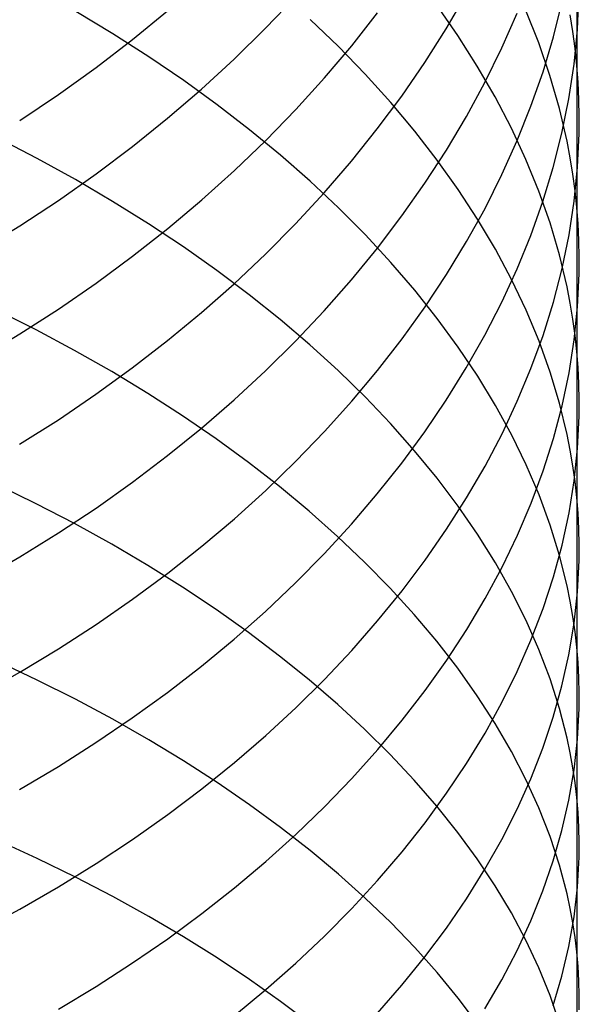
# Model space of a CAD drawing. Extents: x -383 to 1849, y -1185 to -529.
# Tile 372 of 656: x 260.09 to 265.31, y -964.41 to -955.24. Entities that reach past the tile are written whole.
import ezdxf

# ---------------------------------------------------------------- set-up
doc = ezdxf.new("R2010")
doc.units = 0
doc.layers.add('PREDEFINITO', color=7, linetype='CONTINUOUS')

msp = doc.modelspace()

# ---------------------------------------------------------------- linework, layer by layer
at = {"layer": 'PREDEFINITO'}
for p, q in [((265.2855, -954.3638, 640.5912), (265.2859, -955.6688, 641.7798)), ((262.3849, -955.3222, 627.6179), (262.6648, -955.0286, 627.8961)), ((264.0692, -955.3267, 632.1018), (264.2556, -955.007, 632.4266)), ((265.2912, -955.3332, 639.4974), (265.3065, -955.0101, 639.8623)), ((264.176, -955.3889, 647.8113), (263.9801, -955.1079, 648.1636)), ((265.0671, -955.4021, 636.8567), (265.1479, -955.076, 637.2125)), ((260.9621, -955.3728, 654.073), (260.6157, -955.1645, 654.3509)), ((261.1443, -955.4266, 625.3909), (261.4721, -955.1581, 625.6372)), ((263.0633, -955.4925, 650.7256), (262.7997, -955.2391, 651.0543)), ((263.1881, -955.4845, 629.6631), (263.4294, -955.1785, 629.9635)), ((264.5862, -955.5053, 634.2846), (264.7288, -955.1815, 634.6257)), ((264.931, -955.4587, 644.8114), (264.8107, -955.1569, 645.1771)), ((265.2489, -955.3533, 642.1494), (265.2239, -955.1958, 642.3337)), ((262.0928, -955.6088, 627.3459), (262.3849, -955.3222, 627.6179)), ((263.8686, -955.6421, 631.781), (264.0692, -955.3267, 632.1018)), ((265.2592, -955.6558, 639.1325), (265.2912, -955.3332, 639.4974)), ((261.2977, -955.5875, 653.7859), (260.9621, -955.3728, 654.073)), ((264.3575, -955.6732, 647.4544), (264.176, -955.3889, 647.8113)), ((264.9705, -955.7264, 636.5026), (265.0671, -955.4021, 636.8567)), ((265.2696, -955.511, 641.9648), (265.2489, -955.3533, 642.1494)), ((260.8051, -955.6865, 625.152), (261.1443, -955.4266, 625.3909)), ((262.9336, -955.7847, 629.3679), (263.1881, -955.4845, 629.6631)), ((263.3139, -955.7506, 650.3905), (263.0633, -955.4925, 650.7256)), ((264.4287, -955.8259, 633.9465), (264.5862, -955.5053, 634.2846)), ((265.0354, -955.7623, 644.443), (264.931, -955.4587, 644.8114)), ((265.2859, -955.6688, 641.7798), (265.2696, -955.511, 641.9648)), ((261.622, -955.8083, 653.4902), (261.2977, -955.5875, 653.7859)), ((261.7884, -955.8881, 627.0804), (262.0928, -955.6088, 627.3459)), ((260.4548, -955.9376, 624.9207), (260.8051, -955.6865, 625.152)), ((263.6543, -955.9528, 631.4645), (263.8686, -955.6421, 631.781)), ((264.5241, -955.9605, 647.0933), (264.3575, -955.6732, 647.4544)), ((265.2106, -955.9775, 638.7682), (265.2592, -955.6558, 639.1325)), ((265.2978, -955.8267, 641.5947), (265.2859, -955.6688, 641.7798)), ((265.2859, -955.6688, 641.7798), (265.2861, -958.3313, 644.0966)), ((262.6663, -956.0788, 629.0783), (262.9336, -955.7847, 629.3679)), ((263.5512, -956.013, 650.0492), (263.3139, -955.7506, 650.3905)), ((264.8583, -956.0485, 636.1504), (264.9705, -955.7264, 636.5026)), ((265.1233, -956.0674, 644.0723), (265.0354, -955.7623, 644.443)), ((261.9348, -956.0349, 653.1861), (261.622, -955.8083, 653.4902)), ((264.2566, -956.143, 633.6118), (264.4287, -955.8259, 633.9465)), ((265.3054, -955.9847, 641.4093), (265.2978, -955.8267, 641.5947)), ((260.0937, -956.1793, 624.6975), (260.4548, -955.9376, 624.9207)), ((261.4723, -956.1597, 626.8217), (261.7884, -955.8881, 627.0804)), ((263.4263, -956.2586, 631.1527), (263.6543, -955.9528, 631.4645)), ((264.6755, -956.2505, 646.7284), (264.5241, -955.9605, 647.0933)), ((262.2357, -956.267, 652.8739), (261.9348, -956.0349, 653.1861)), ((263.7749, -956.2794, 649.7023), (263.5512, -956.013, 650.0492)), ((264.7308, -956.3681, 635.8006), (264.8583, -956.0485, 636.1504)), ((265.1946, -956.3739, 643.6995), (265.1233, -956.0674, 644.0723)), ((265.1457, -956.2982, 638.4047), (265.2106, -955.9775, 638.7682)), ((265.3086, -956.1427, 641.2238), (265.3054, -955.9847, 641.4093)), ((261.1445, -956.4232, 626.5702), (261.4723, -956.1597, 626.8217)), ((262.3864, -956.3664, 628.7947), (262.6663, -956.0788, 629.0783)), ((264.0702, -956.4562, 633.2808), (264.2566, -956.143, 633.6118)), ((265.3075, -956.3007, 641.0382), (265.3086, -956.1427, 641.2238)), ((264.8115, -956.5428, 646.36), (264.6755, -956.2505, 646.7284)), ((262.5245, -956.5045, 652.5541), (262.2357, -956.267, 652.8739)), ((263.1851, -956.559, 630.8459), (263.4263, -956.2586, 631.1527)), ((263.9846, -956.5496, 649.35), (263.7749, -956.2794, 649.7023)), ((265.0647, -956.6173, 638.0425), (265.1457, -956.2982, 638.4047)), ((265.2926, -956.6165, 640.667), (265.3075, -956.3007, 641.0382)), ((260.2561, -956.5349, 655.8049), (259.8888, -956.3455, 656.067)), ((260.8053, -956.6784, 626.3262), (261.1445, -956.4232, 626.5702)), ((262.0941, -956.6472, 628.5174), (262.3864, -956.3664, 628.7947)), ((264.5882, -956.6849, 635.4534), (264.7308, -956.3681, 635.8006)), ((265.2239, -956.5275, 643.5125), (265.1946, -956.3739, 643.6995)), ((262.8009, -956.7469, 652.2271), (262.5245, -956.5045, 652.5541)), ((263.8698, -956.7652, 632.9538), (264.0702, -956.4562, 633.2808)), ((260.6131, -956.731, 655.5328), (260.2561, -956.5349, 655.8049)), ((262.9307, -956.8538, 630.5445), (263.1851, -956.559, 630.8459)), ((264.1801, -956.8232, 648.9926), (263.9846, -956.5496, 649.35)), ((264.9318, -956.8373, 645.9884), (264.8115, -956.5428, 646.36)), ((264.968, -956.9347, 637.6819), (265.0647, -956.6173, 638.0425)), ((265.2489, -956.6814, 643.3251), (265.2239, -956.5275, 643.5125)), ((265.2609, -956.9318, 640.2959), (265.2926, -956.6165, 640.667)), ((260.455, -956.9248, 626.0901), (260.8053, -956.6784, 626.3262)), ((261.7897, -956.9207, 628.2468), (262.0941, -956.6472, 628.5174)), ((264.4307, -956.9985, 635.1094), (264.5882, -956.6849, 635.4534)), ((265.2696, -956.8354, 643.1374), (265.2489, -956.6814, 643.3251)), ((260.9596, -956.9336, 655.2511), (260.6131, -956.731, 655.5328)), ((263.0645, -956.9941, 651.8931), (262.8009, -956.7469, 652.2271)), ((263.6554, -957.0697, 632.6312), (263.8698, -956.7652, 632.9538)), ((262.6635, -957.1425, 630.2488), (262.9307, -956.8538, 630.5445)), ((264.361, -957.1, 648.6307), (264.1801, -956.8232, 648.9926)), ((265.036, -957.1336, 645.6142), (264.9318, -956.8373, 645.9884)), ((265.286, -956.9895, 642.9494), (265.2696, -956.8354, 643.1374)), ((260.0938, -957.1621, 625.8622), (260.455, -956.9248, 626.0901)), ((261.2951, -957.1423, 654.9602), (260.9596, -956.9336, 655.2511)), ((261.4734, -957.1867, 627.9831), (261.7897, -956.9207, 628.2468)), ((264.8556, -957.25, 637.3233), (264.968, -956.9347, 637.6819)), ((265.2126, -957.2462, 639.9253), (265.2609, -956.9318, 640.2959)), ((263.3151, -957.2457, 651.5527), (263.0645, -956.9941, 651.8931)), ((263.4275, -957.3692, 632.3134), (263.6554, -957.0697, 632.6312)), ((264.2587, -957.3086, 634.7687), (264.4307, -956.9985, 635.1094)), ((265.2979, -957.1438, 642.7611), (265.286, -956.9895, 642.9494)), ((259.7219, -957.3899, 625.6428), (260.0938, -957.1621, 625.8622)), ((261.6194, -957.357, 654.6605), (261.2951, -957.1423, 654.9602)), ((262.3837, -957.4249, 629.9592), (262.6635, -957.1425, 630.2488)), ((264.5271, -957.3798, 648.2644), (264.361, -957.1, 648.6307)), ((265.1238, -957.4314, 645.2375), (265.036, -957.1336, 645.6142)), ((265.3055, -957.2981, 642.5727), (265.2979, -957.1438, 642.7611)), ((261.1455, -957.4449, 627.7268), (261.4734, -957.1867, 627.9831)), ((263.5523, -957.5015, 651.206), (263.3151, -957.2457, 651.5527)), ((264.728, -957.5628, 636.967), (264.8556, -957.25, 637.3233)), ((265.1479, -957.5595, 639.5557), (265.2126, -957.2462, 639.9253)), ((264.0723, -957.6149, 634.4318), (264.2587, -957.3086, 634.7687)), ((265.3088, -957.4524, 642.3841), (265.3055, -957.2981, 642.5727)), ((261.9321, -957.5773, 654.3522), (261.6194, -957.357, 654.6605)), ((262.0915, -957.7006, 629.6761), (262.3837, -957.4249, 629.9592)), ((263.1863, -957.6635, 632.0007), (263.4275, -957.3692, 632.3134)), ((264.6781, -957.6622, 647.8942), (264.5271, -957.3798, 648.2644)), ((265.1949, -957.7305, 644.8587), (265.1238, -957.4314, 645.2375)), ((260.8062, -957.6947, 627.4781), (261.1455, -957.4449, 627.7268)), ((263.776, -957.7612, 650.8536), (263.5523, -957.5015, 651.206)), ((265.3077, -957.6067, 642.1955), (265.3088, -957.4524, 642.3841)), ((262.2331, -957.803, 654.0359), (261.9321, -957.5773, 654.3522)), ((263.8717, -957.917, 634.0991), (264.0723, -957.6149, 634.4318)), ((264.5852, -957.8729, 636.6135), (264.728, -957.5628, 636.967)), ((265.0672, -957.8714, 639.1873), (265.1479, -957.5595, 639.5557)), ((265.2929, -957.9151, 641.818), (265.3077, -957.6067, 642.1955)), ((260.4558, -957.936, 627.2375), (260.8062, -957.6947, 627.4781)), ((261.7873, -957.9692, 629.3997), (262.0915, -957.7006, 629.6761)), ((262.9319, -957.9523, 631.6936), (263.1863, -957.6635, 632.0007)), ((264.8136, -957.9469, 647.5205), (264.6781, -957.6622, 647.8942)), ((262.5219, -958.0338, 653.7118), (262.2331, -957.803, 654.0359)), ((263.9856, -958.0246, 650.4957), (263.776, -957.7612, 650.8536)), ((265.2242, -957.8805, 644.6687), (265.1949, -957.7305, 644.8587)), ((264.4277, -958.1799, 636.2631), (264.5852, -957.8729, 636.6135)), ((264.9706, -958.1814, 638.8207), (265.0672, -957.8714, 639.1873)), ((265.2491, -958.0306, 644.4783), (265.2242, -957.8805, 644.6687)), ((260.2467, -958.1297, 656.9583), (259.8789, -957.9451, 657.2245)), ((260.0945, -958.1684, 627.0052), (260.4558, -957.936, 627.2375)), ((261.4712, -958.2304, 629.1304), (261.7873, -957.9692, 629.3997)), ((262.6647, -958.2351, 631.3923), (262.9319, -957.9523, 631.6936)), ((263.6574, -958.2147, 633.7709), (263.8717, -957.917, 634.0991)), ((264.9334, -958.2337, 647.1436), (264.8136, -957.9469, 647.5205)), ((265.2612, -958.2231, 641.4408), (265.2929, -957.9151, 641.818)), ((262.7983, -958.2694, 653.3804), (262.5219, -958.0338, 653.7118)), ((264.1811, -958.2913, 650.1328), (263.9856, -958.0246, 650.4957)), ((265.2698, -958.1809, 644.2876), (265.2491, -958.0306, 644.4783)), ((259.7225, -958.3914, 626.7817), (260.0945, -958.1684, 627.0052)), ((260.6042, -958.3207, 656.6819), (260.2467, -958.1297, 656.9583)), ((261.1435, -958.4838, 628.8686), (261.4712, -958.2304, 629.1304)), ((262.3848, -958.5117, 631.0972), (262.6647, -958.2351, 631.3923)), ((263.4294, -958.5075, 633.4476), (263.6574, -958.2147, 633.7709)), ((264.2556, -958.4835, 635.9162), (264.4277, -958.1799, 636.2631)), ((264.8584, -958.4894, 638.4561), (264.9706, -958.1814, 638.8207)), ((265.0371, -958.5223, 646.7639), (264.9334, -958.2337, 647.1436)), ((265.2129, -958.5301, 641.0641), (265.2612, -958.2231, 641.4408)), ((265.2861, -958.3313, 644.0966), (265.2698, -958.1809, 644.2876)), ((260.9511, -958.5181, 656.3958), (260.6042, -958.3207, 656.6819)), ((263.062, -958.5097, 653.0419), (262.7983, -958.2694, 653.3804)), ((264.362, -958.5611, 649.7652), (264.1811, -958.2913, 650.1328)), ((265.2861, -958.3313, 644.0966), (265.2858, -959.6892, 645.2238)), ((265.298, -958.4818, 643.9053), (265.2861, -958.3313, 644.0966)), ((260.8044, -958.7292, 628.6147), (261.1435, -958.4838, 628.8686)), ((261.287, -958.7214, 656.1003), (260.9511, -958.5181, 656.3958)), ((262.0926, -958.7816, 630.8086), (262.3848, -958.5117, 631.0972)), ((263.3127, -958.7543, 652.6969), (263.062, -958.5097, 653.0419)), ((263.188, -958.7952, 633.1296), (263.4294, -958.5075, 633.4476)), ((264.0691, -958.7833, 635.5731), (264.2556, -958.4835, 635.9162)), ((264.7309, -958.7949, 638.0939), (264.8584, -958.4894, 638.4561)), ((265.1246, -958.8125, 646.3817), (265.0371, -958.5223, 646.7639)), ((265.1482, -958.8361, 640.6884), (265.2129, -958.5301, 641.0641)), ((265.3055, -958.6324, 643.7139), (265.298, -958.4818, 643.9053)), ((264.528, -958.8337, 649.3933), (264.362, -958.5611, 649.7652)), ((265.3088, -958.783, 643.5223), (265.3055, -958.6324, 643.7139)), ((261.6118, -958.9305, 655.7959), (261.287, -958.7214, 656.1003)), ((260.4543, -958.9662, 628.3689), (260.8044, -958.7292, 628.6147)), ((261.7883, -959.0447, 630.527), (262.0926, -958.7816, 630.8086)), ((262.9336, -959.0774, 632.8171), (263.188, -958.7952, 633.1296)), ((263.55, -959.0029, 652.3455), (263.3127, -958.7543, 652.6969)), ((263.8686, -959.0791, 635.2342), (264.0691, -958.7833, 635.5731)), ((264.5883, -959.0977, 637.7346), (264.7309, -958.7949, 638.0939)), ((265.1953, -959.1038, 645.9973), (265.1246, -958.8125, 646.3817)), ((265.3077, -958.9336, 643.3306), (265.3088, -958.783, 643.5223)), ((264.679, -959.1089, 649.0174), (264.528, -958.8337, 649.3933)), ((265.0675, -959.1406, 640.314), (265.1482, -958.8361, 640.6884)), ((260.0933, -959.1943, 628.1317), (260.4543, -958.9662, 628.3689)), ((261.925, -959.1451, 655.4828), (261.6118, -958.9305, 655.7959)), ((265.2927, -959.2345, 642.9471), (265.3077, -958.9336, 643.3306)), ((261.4722, -959.3005, 630.2527), (261.7883, -959.0447, 630.527)), ((262.6663, -959.3539, 632.5106), (262.9336, -959.0774, 632.8171)), ((263.7737, -959.2554, 651.9884), (263.55, -959.0029, 652.3455)), ((263.6542, -959.3706, 634.8999), (263.8686, -959.0791, 635.2342)), ((262.2265, -959.3649, 655.1615), (261.925, -959.1451, 655.4828)), ((264.4308, -959.3975, 637.3784), (264.5883, -959.0977, 637.7346)), ((264.8144, -959.3863, 648.638), (264.679, -959.1089, 649.0174)), ((264.9709, -959.4433, 639.9414), (265.0675, -959.1406, 640.314)), ((265.2244, -959.2499, 645.8045), (265.1953, -959.1038, 645.9973)), ((263.9835, -959.5114, 651.6257), (263.7737, -959.2554, 651.9884)), ((265.2492, -959.3962, 645.6113), (265.2244, -959.2499, 645.8045)), ((265.261, -959.5349, 642.5639), (265.2927, -959.2345, 642.9471)), ((261.1444, -959.5487, 629.986), (261.4722, -959.3005, 630.2527)), ((262.5158, -959.5898, 654.8323), (262.2265, -959.3649, 655.1615)), ((262.3863, -959.6242, 632.2105), (262.6663, -959.3539, 632.5106)), ((263.4263, -959.6573, 634.5706), (263.6542, -959.3706, 634.8999)), ((264.2587, -959.6939, 637.0258), (264.4308, -959.3975, 637.3784)), ((264.9342, -959.6657, 648.2554), (264.8144, -959.3863, 648.638)), ((264.8588, -959.744, 639.5708), (264.9709, -959.4433, 639.9414)), ((265.2697, -959.5426, 645.4177), (265.2492, -959.3962, 645.6113)), ((260.8052, -959.7889, 629.7274), (261.1444, -959.5487, 629.986)), ((264.179, -959.7707, 651.2578), (263.9835, -959.5114, 651.6257)), ((265.2126, -959.8346, 642.1812), (265.261, -959.5349, 642.5639)), ((265.2858, -959.6892, 645.2238), (265.2697, -959.5426, 645.4177)), ((260.2468, -959.7486, 658.078), (259.879, -959.5694, 658.3478)), ((262.0941, -959.888, 631.917), (262.3863, -959.6242, 632.2105)), ((262.7927, -959.8193, 654.4957), (262.5158, -959.5898, 654.8323)), ((263.185, -959.939, 634.2466), (263.4263, -959.6573, 634.5706)), ((264.0723, -959.9867, 636.6772), (264.2587, -959.6939, 637.0258)), ((265.0379, -959.9468, 647.8699), (264.9342, -959.6657, 648.2554)), ((265.2975, -959.8359, 645.0297), (265.2858, -959.6892, 645.2238)), ((265.2858, -959.6892, 645.2238), (265.2862, -961.0831, 646.3069)), ((260.6043, -959.9342, 657.7979), (260.2468, -959.7486, 658.078)), ((260.4549, -960.0209, 629.4771), (260.8052, -959.7889, 629.7274)), ((263.0568, -960.0533, 654.152), (262.7927, -959.8193, 654.4957)), ((264.3601, -960.0329, 650.8852), (264.179, -959.7707, 651.2578)), ((264.7313, -960.0423, 639.2027), (264.8588, -959.744, 639.5708)), ((261.7896, -960.1451, 631.6306), (262.0941, -959.888, 631.917)), ((265.1479, -960.1331, 641.7995), (265.2126, -959.8346, 642.1812)), ((265.3049, -959.9826, 644.8353), (265.2975, -959.8359, 645.0297)), ((260.9512, -960.1259, 657.508), (260.6043, -959.9342, 657.7979)), ((262.9306, -960.2154, 633.9283), (263.185, -959.939, 634.2466)), ((263.8718, -960.2754, 636.3328), (264.0723, -959.9867, 636.6772)), ((265.1252, -960.2294, 647.4819), (265.0379, -959.9468, 647.8699)), ((265.308, -960.1294, 644.6408), (265.3049, -959.9826, 644.8353)), ((260.0937, -960.2442, 629.2355), (260.4549, -960.0209, 629.4771)), ((263.3079, -960.2914, 653.8016), (263.0568, -960.0533, 654.152)), ((264.5262, -960.2979, 650.5083), (264.3601, -960.0329, 650.8852)), ((264.5887, -960.338, 638.8375), (264.7313, -960.0423, 639.2027)), ((261.2871, -960.3234, 657.2086), (260.9512, -960.1259, 657.508)), ((261.4734, -960.395, 631.3517), (261.7896, -960.1451, 631.6306)), ((265.0672, -960.4301, 641.4191), (265.1479, -960.1331, 641.7995)), ((265.3068, -960.2761, 644.4462), (265.308, -960.1294, 644.6408)), ((259.7219, -960.4585, 629.003), (260.0937, -960.2442, 629.2355)), ((262.6634, -960.4861, 633.616), (262.9306, -960.2154, 633.9283)), ((263.6574, -960.5599, 635.9932), (263.8718, -960.2754, 636.3328)), ((265.1959, -960.5132, 647.0919), (265.1252, -960.2294, 647.4819)), ((265.2916, -960.5695, 644.0569), (265.3068, -960.2761, 644.4462)), ((261.6119, -960.5264, 656.9), (261.2871, -960.3234, 657.2086)), ((263.5457, -960.5336, 653.4449), (263.3079, -960.2914, 653.8016)), ((264.4312, -960.6306, 638.4756), (264.5887, -960.338, 638.8375)), ((264.6773, -960.5654, 650.1273), (264.5262, -960.2979, 650.5083)), ((261.1454, -960.6375, 631.0805), (261.4734, -960.395, 631.3517)), ((264.9706, -960.7255, 641.0405), (265.0672, -960.4301, 641.4191)), ((261.9252, -960.7348, 656.5828), (261.6119, -960.5264, 656.9)), ((262.3836, -960.7508, 633.3102), (262.6634, -960.4861, 633.616)), ((263.4294, -960.8398, 635.6586), (263.6574, -960.5599, 635.9932)), ((263.7699, -960.7794, 653.0822), (263.5457, -960.5336, 653.4449)), ((265.2249, -960.6554, 646.8962), (265.1959, -960.5132, 647.0919)), ((260.8062, -960.8722, 630.8175), (261.1454, -960.6375, 631.0805)), ((264.2591, -960.92, 638.1173), (264.4312, -960.6306, 638.4756)), ((264.8129, -960.8351, 649.7426), (264.6773, -960.5654, 650.1273)), ((265.2597, -960.8623, 643.6678), (265.2916, -960.5695, 644.0569)), ((262.2266, -960.9483, 656.2572), (261.9252, -960.7348, 656.5828)), ((264.8584, -961.0189, 640.6641), (264.9706, -960.7255, 641.0405)), ((265.2497, -960.7978, 646.7001), (265.2249, -960.6554, 646.8962)), ((262.0915, -961.0091, 633.0113), (262.3836, -960.7508, 633.3102)), ((263.9801, -961.0286, 652.714), (263.7699, -960.7794, 653.0822)), ((264.9328, -961.1068, 649.3547), (264.8129, -960.8351, 649.7426)), ((265.2701, -960.9404, 646.5037), (265.2497, -960.7978, 646.7001)), ((260.4557, -961.0988, 630.5629), (260.8062, -960.8722, 630.8175)), ((263.1881, -961.1147, 635.3294), (263.4294, -960.8398, 635.6586)), ((264.0727, -961.2058, 637.763), (264.2591, -960.92, 638.1173)), ((265.2111, -961.1544, 643.2792), (265.2597, -960.8623, 643.6678)), ((261.7872, -961.2609, 632.7195), (262.0915, -961.0091, 633.0113)), ((262.5159, -961.1666, 655.9236), (262.2266, -960.9483, 656.2572)), ((265.2862, -961.0831, 646.3069), (265.2701, -960.9404, 646.5037)), ((260.0944, -961.317, 630.3173), (260.4557, -961.0988, 630.5629)), ((264.1761, -961.2809, 652.3406), (263.9801, -961.0286, 652.714)), ((264.7308, -961.3099, 640.2902), (264.8584, -961.0189, 640.6641)), ((265.0366, -961.3801, 648.9639), (264.9328, -961.1068, 649.3547)), ((265.2862, -961.0831, 646.3069), (265.2856, -962.4851, 647.3791)), ((265.2979, -961.2259, 646.11), (265.2862, -961.0831, 646.3069)), ((262.7928, -961.3894, 655.5825), (262.5159, -961.1666, 655.9236)), ((262.9336, -961.3844, 635.0061), (263.1881, -961.1147, 635.3294)), ((265.1463, -961.4454, 642.8915), (265.2111, -961.1544, 643.2792)), ((260.2578, -961.3902, 659.1645), (259.8903, -961.2167, 659.4372)), ((261.4711, -961.5057, 632.4353), (261.7872, -961.2609, 632.7195)), ((263.8722, -961.4877, 637.4131), (264.0727, -961.2058, 637.763)), ((264.3575, -961.5362, 651.9624), (264.1761, -961.2809, 652.3406)), ((265.3053, -961.3687, 645.9128), (265.2979, -961.2259, 646.11)), ((259.7225, -961.5264, 630.0809), (260.0944, -961.317, 630.3173)), ((262.6663, -961.6485, 634.689), (262.9336, -961.3844, 635.0061)), ((264.5882, -961.5983, 639.9192), (264.7308, -961.3099, 640.2902)), ((265.1241, -961.6549, 648.5706), (265.0366, -961.3801, 648.9639)), ((265.3083, -961.5116, 645.7155), (265.3053, -961.3687, 645.9128)), ((260.6149, -961.5698, 658.8814), (260.2578, -961.3902, 659.1645)), ((263.057, -961.6166, 655.2343), (262.7928, -961.3894, 655.5825)), ((265.0654, -961.7351, 642.5053), (265.1463, -961.4454, 642.8915)), ((261.1434, -961.7432, 632.159), (261.4711, -961.5057, 632.4353)), ((263.6578, -961.7654, 637.0679), (263.8722, -961.4877, 637.4131)), ((264.5241, -961.7941, 651.5798), (264.3575, -961.5362, 651.9624)), ((265.3071, -961.6544, 645.5181), (265.3083, -961.5116, 645.7155)), ((260.9614, -961.7552, 658.5883), (260.6149, -961.5698, 658.8814)), ((262.3864, -961.9067, 634.3784), (262.6663, -961.6485, 634.689)), ((263.3081, -961.8479, 654.8792), (263.057, -961.6166, 655.2343)), ((264.4307, -961.8838, 639.5514), (264.5882, -961.5983, 639.9192)), ((265.195, -961.9308, 648.1751), (265.1241, -961.6549, 648.5706)), ((265.2918, -961.9399, 645.1231), (265.3071, -961.6544, 645.5181)), ((260.8044, -961.973, 631.891), (261.1434, -961.7432, 632.159)), ((264.9687, -962.0231, 642.1207), (265.0654, -961.7351, 642.5053)), ((261.2969, -961.9463, 658.2857), (260.9614, -961.7552, 658.5883)), ((263.4298, -962.0385, 636.728), (263.6578, -961.7654, 637.0679)), ((264.6756, -962.0544, 651.1931), (264.5241, -961.7941, 651.5798)), ((262.0941, -962.1588, 634.0748), (262.3864, -961.9067, 634.3784)), ((263.5459, -962.0829, 654.5178), (263.3081, -961.8479, 654.8792)), ((264.2587, -962.1661, 639.1874), (264.4307, -961.8838, 639.5514)), ((265.2241, -962.0692, 647.9766), (265.195, -961.9308, 648.1751)), ((260.4542, -962.195, 631.6317), (260.8044, -961.973, 631.891)), ((261.6212, -962.1428, 657.9738), (261.2969, -961.9463, 658.2857)), ((264.8564, -962.3091, 641.7383), (264.9687, -962.0231, 642.1207)), ((265.2597, -962.2249, 644.7284), (265.2918, -961.9399, 645.1231)), ((263.1885, -962.3069, 636.3935), (263.4298, -962.0385, 636.728)), ((263.77, -962.3215, 654.1503), (263.5459, -962.0829, 654.5178)), ((264.8115, -962.3168, 650.8028), (264.6756, -962.0544, 651.1931)), ((265.2489, -962.2077, 647.7778), (265.2241, -962.0692, 647.9766)), ((260.0932, -962.4087, 631.3814), (260.4542, -962.195, 631.6317)), ((261.934, -962.3445, 657.6532), (261.6212, -962.1428, 657.9738)), ((261.7897, -962.4043, 633.7785), (262.0941, -962.1588, 634.0748)), ((264.0722, -962.4449, 638.8275), (264.2587, -962.1661, 639.1874)), ((265.2694, -962.3463, 647.5786), (265.2489, -962.2077, 647.7778)), ((265.2111, -962.5091, 644.3343), (265.2597, -962.2249, 644.7284)), ((262.2349, -962.551, 657.3241), (261.934, -962.3445, 657.6532)), ((262.934, -962.5701, 636.065), (263.1885, -962.3069, 636.3935)), ((263.9803, -962.5634, 653.7772), (263.77, -962.3215, 654.1503)), ((264.7288, -962.593, 641.3585), (264.8564, -962.3091, 641.7383)), ((264.9318, -962.581, 650.4092), (264.8115, -962.3168, 650.8028)), ((265.2856, -962.4851, 647.3791), (265.2694, -962.3463, 647.5786)), ((261.4734, -962.6431, 633.4899), (261.7897, -962.4043, 633.7785)), ((263.8717, -962.7199, 638.472), (264.0722, -962.4449, 638.8275)), ((265.2973, -962.624, 647.1794), (265.2856, -962.4851, 647.3791)), ((265.2856, -962.4851, 647.3791), (265.2859, -965.3705, 649.4123)), ((262.5237, -962.7622, 656.987), (262.2349, -962.551, 657.3241)), ((262.6667, -962.8278, 635.7428), (262.934, -962.5701, 636.065)), ((264.1762, -962.8084, 653.3989), (263.9803, -962.5634, 653.7772)), ((265.1461, -962.7922, 643.9412), (265.2111, -962.5091, 644.3343)), ((261.1455, -962.8747, 633.2094), (261.4734, -962.6431, 633.4899)), ((264.5862, -962.8742, 640.9816), (264.7288, -962.593, 641.3585)), ((265.0359, -962.8469, 650.0127), (264.9318, -962.581, 650.4092)), ((265.3048, -962.7629, 646.9794), (265.2973, -962.624, 647.1794)), ((263.6574, -962.9907, 638.1214), (263.8717, -962.7199, 638.472)), ((262.3867, -963.0799, 635.4273), (262.6667, -962.8278, 635.7428)), ((262.8001, -962.9779, 656.6422), (262.5237, -962.7622, 656.987)), ((264.3577, -963.0562, 653.0157), (264.1762, -962.8084, 653.3989)), ((265.1237, -963.1141, 649.6137), (265.0359, -962.8469, 650.0127)), ((265.0651, -963.074, 643.5495), (265.1461, -962.7922, 643.9412)), ((265.3079, -962.9019, 646.7793), (265.3048, -962.7629, 646.9794)), ((260.2573, -963.0532, 660.2201), (259.8898, -962.8851, 660.4963)), ((260.8062, -963.0988, 632.9373), (261.1455, -962.8747, 633.2094)), ((264.4287, -963.1527, 640.6081), (264.5862, -962.8742, 640.9816)), ((265.3067, -963.0408, 646.579), (265.3079, -962.9019, 646.7793)), ((263.0637, -963.1977, 656.2902), (262.8001, -962.9779, 656.6422)), ((263.4294, -963.2571, 637.7761), (263.6574, -962.9907, 638.1214)), ((260.6144, -963.2272, 659.9335), (260.2573, -963.0532, 660.2201)), ((260.4558, -963.3152, 632.6741), (260.8062, -963.0988, 632.9373)), ((262.0944, -963.3258, 635.1189), (262.3867, -963.0799, 635.4273)), ((264.5242, -963.3065, 652.628), (264.3577, -963.0562, 653.0157)), ((264.9683, -963.3541, 643.1596), (265.0651, -963.074, 643.5495)), ((265.1948, -963.3823, 649.2126), (265.1237, -963.1141, 649.6137)), ((265.2916, -963.3185, 646.1785), (265.3067, -963.0408, 646.579)), ((263.3143, -963.4214, 655.9313), (263.0637, -963.1977, 656.2902)), ((264.2566, -963.428, 640.2383), (264.4287, -963.1527, 640.6081)), ((260.9609, -963.4068, 659.6368), (260.6144, -963.2272, 659.9335)), ((263.188, -963.5189, 637.4363), (263.4294, -963.2571, 637.7761)), ((264.6757, -963.5591, 652.2363), (264.5242, -963.3065, 652.628)), ((260.0945, -963.5235, 632.4201), (260.4558, -963.3152, 632.6741)), ((261.79, -963.5655, 634.8179), (262.0944, -963.3258, 635.1189)), ((264.856, -963.6323, 642.7719), (264.9683, -963.3541, 643.1596)), ((265.224, -963.5168, 649.0113), (265.1948, -963.3823, 649.2126)), ((265.2596, -963.5957, 645.7781), (265.2916, -963.3185, 646.1785)), ((261.2964, -963.5919, 659.3304), (260.9609, -963.4068, 659.6368)), ((263.5516, -963.6488, 655.5659), (263.3143, -963.4214, 655.9313)), ((264.0702, -963.6999, 639.8726), (264.2566, -963.428, 640.2383)), ((259.7225, -963.7234, 632.1757), (260.0945, -963.5235, 632.4201)), ((261.4737, -963.7984, 634.5247), (261.79, -963.5655, 634.8179)), ((262.9336, -963.7756, 637.1026), (263.188, -963.5189, 637.4363)), ((264.8116, -963.8137, 651.8409), (264.6757, -963.5591, 652.2363)), ((265.249, -963.6514, 648.8097), (265.224, -963.5168, 649.0113)), ((261.6208, -963.7822, 659.0147), (261.2964, -963.5919, 659.3304)), ((263.7752, -963.8797, 655.1945), (263.5516, -963.6488, 655.5659)), ((264.7283, -963.9084, 642.3869), (264.856, -963.6323, 642.7719)), ((265.2111, -963.8722, 645.3782), (265.2596, -963.5957, 645.7781)), ((265.2696, -963.7862, 648.6077), (265.249, -963.6514, 648.8097)), ((263.8697, -963.9681, 639.5114), (264.0702, -963.6999, 639.8726)), ((261.1457, -964.0244, 634.2397), (261.4737, -963.7984, 634.5247)), ((261.9335, -963.9774, 658.6901), (261.6208, -963.7822, 659.0147)), ((262.6663, -964.027, 636.7753), (262.9336, -963.7756, 637.1026)), ((264.9318, -964.0702, 651.4421), (264.8116, -963.8137, 651.8409)), ((265.2859, -963.9211, 648.4055), (265.2696, -963.7862, 648.6077)), ((263.9849, -964.1138, 654.8173), (263.7752, -963.8797, 655.1945)), ((264.5855, -964.1819, 642.0048), (264.7283, -963.9084, 642.3869)), ((265.1463, -964.1477, 644.9794), (265.2111, -963.8722, 645.3782)), ((265.2977, -964.056, 648.203), (265.2859, -963.9211, 648.4055)), ((260.8064, -964.2431, 633.9634), (261.1457, -964.0244, 634.2397)), ((262.2345, -964.1774, 658.3569), (261.9335, -963.9774, 658.6901)), ((262.3863, -964.2728, 636.4548), (262.6663, -964.027, 636.7753)), ((263.6554, -964.2323, 639.1552), (263.8697, -963.9681, 639.5114)), ((264.1803, -964.3508, 654.4348), (263.9849, -964.1138, 654.8173)), ((265.036, -964.3282, 651.0405), (264.9318, -964.0702, 651.4421)), ((265.3052, -964.191, 648.0002), (265.2977, -964.056, 648.203)), ((262.5233, -964.3819, 658.0157), (262.2345, -964.1774, 658.3569)), ((264.4279, -964.4526, 641.6261), (264.5855, -964.1819, 642.0048)), ((265.0655, -964.4219, 644.582), (265.1463, -964.1477, 644.9794)), ((265.3084, -964.326, 647.7974), (265.3052, -964.191, 648.0002)), ((260.456, -964.4542, 633.696), (260.8064, -964.2431, 633.9634)), ((262.094, -964.5127, 636.1415), (262.3863, -964.2728, 636.4548)), ((263.4275, -964.4921, 638.8042), (263.6554, -964.2323, 639.1552)), ((262.7997, -964.5907, 657.6667), (262.5233, -964.3819, 658.0157)), ((264.3612, -964.5906, 654.0473), (264.1803, -964.3508, 654.4348)), ((265.1238, -964.5874, 650.6363), (265.036, -964.3282, 651.0405)), ((265.3073, -964.461, 647.5944), (265.3084, -964.326, 647.7974))]:
    msp.add_line(p, q, dxfattribs=at)

doc.saveas('drawing.dxf')
